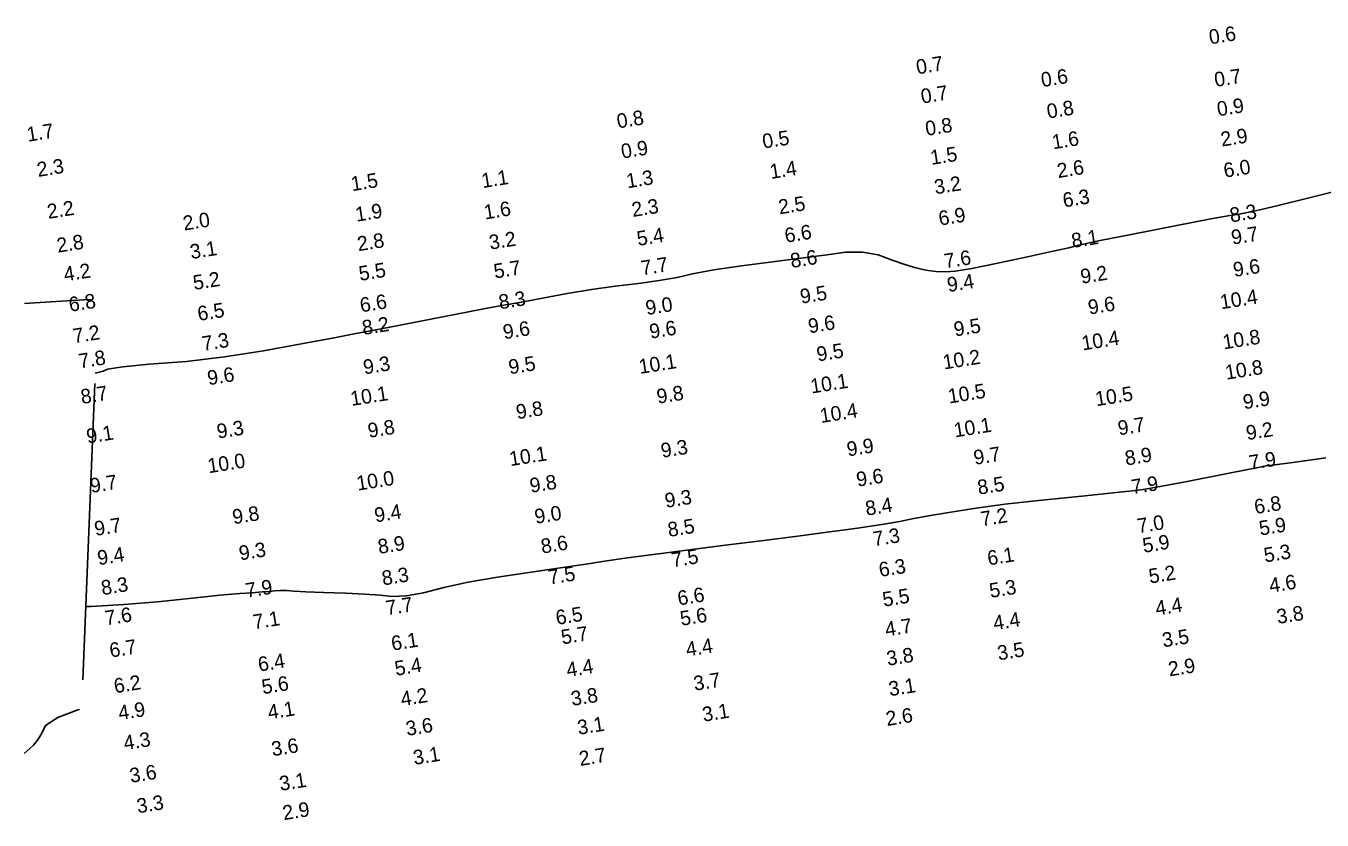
# Model space of a CAD drawing. Extents: x 988130 to 1132882, y 654656 to 841453.
# Drawn here: x 1107428 to 1107873.5, y 666473.7 to 666746.7 of the extents above; entities that cross this region are included whole.
import ezdxf

# ---------------------------------------------------------------- set-up
doc = ezdxf.new("R2010")
doc.units = 0
for name, color, linetype in [('V-TOPO-MAJR', 7, 'Continuous'), ('V-TOPO-MINR', 7, 'Continuous'), ('V-TOPO-SOUN', 7, 'Continuous')]:
    doc.layers.add(name, color=color, linetype=linetype)

msp = doc.modelspace()

# ---------------------------------------------------------------- linework, layer by layer
at = {"layer": 'V-TOPO-MAJR'}
for points in [[(1107876.86, 666689.52), (1107868.62, 666687.46), (1107858.45, 666684.97), (1107850.61, 666683.15), (1107845.08, 666682), (1107841.88, 666681.51), (1107834.72, 666680.21), (1107823.59, 666678.09), (1107808.49, 666675.15), (1107797.28, 666672.9), (1107789.94, 666671.34), (1107786.48, 666670.46), (1107780.59, 666669.11), (1107772.25, 666667.28), (1107761.48, 666664.98), (1107753.2, 666663.36), (1107747.4, 666662.43), (1107744.08, 666662.2), (1107740.73, 666662.31), (1107737.36, 666662.77), (1107733.96, 666663.59), (1107730.1, 666664.73), (1107725.75, 666666.19), (1107720.94, 666667.98), (1107715.61, 666668.88), (1107709.77, 666668.89), (1107703.42, 666668.01), (1107695.33, 666666.94), (1107685.51, 666665.67), (1107673.95, 666664.21), (1107664.49, 666662.82), (1107657.13, 666661.5), (1107651.86, 666660.26), (1107645.69, 666659.13), (1107638.6, 666658.11), (1107630.61, 666657.21), (1107622.45, 666656.08), (1107614.12, 666654.71), (1107605.63, 666653.1), (1107599.04, 666651.88), (1107594.36, 666651.03), (1107591.6, 666650.56), (1107585.47, 666649.41), (1107575.98, 666647.56), (1107563.13, 666645.04), (1107553.1, 666643.09), (1107545.88, 666641.71), (1107541.47, 666640.92), (1107533.96, 666639.53), (1107523.35, 666637.55), (1107509.64, 666634.98), (1107496.25, 666632.93), (1107483.17, 666631.39), (1107470.41, 666630.37), (1107461.4, 666629.46), (1107456.13, 666628.69), (1107454.61, 666628.03), (1107451.87, 666627.35)], [(1107448.61, 666547.1), (1107450.49, 666547.15), (1107461.68, 666547.76), (1107473.28, 666548.72), (1107485.27, 666550.03), (1107494.69, 666550.99), (1107501.54, 666551.6), (1107505.81, 666551.86), (1107509.23, 666552.1), (1107511.78, 666552.32), (1107513.47, 666552.53), (1107515.42, 666552.61), (1107517.63, 666552.56), (1107520.08, 666552.39), (1107524.3, 666552.19), (1107530.27, 666551.98), (1107538, 666551.73), (1107544.5, 666551.41), (1107549.77, 666551.01), (1107553.81, 666550.53), (1107558.8, 666550.81), (1107564.74, 666551.85), (1107571.63, 666553.65), (1107580.08, 666555.43), (1107590.09, 666557.19), (1107601.66, 666558.92), (1107611.78, 666560.43), (1107620.45, 666561.72), (1107627.67, 666562.78), (1107634.84, 666563.79), (1107641.96, 666564.76), (1107649.02, 666565.67), (1107657.84, 666566.8), (1107668.41, 666568.15), (1107680.73, 666569.7), (1107692.42, 666571.21), (1107703.47, 666572.68), (1107713.88, 666574.09), (1107722.21, 666575.32), (1107728.46, 666576.37), (1107732.62, 666577.24), (1107738.23, 666578.27), (1107745.29, 666579.47), (1107753.8, 666580.84), (1107764.44, 666582.25), (1107777.19, 666583.7), (1107792.06, 666585.19), (1107802.81, 666586.29), (1107809.46, 666586.99), (1107811.99, 666587.29), (1107817.91, 666588.34), (1107827.21, 666590.12), (1107839.89, 666592.64), (1107848.63, 666594.36), (1107853.44, 666595.29), (1107854.3, 666595.42), (1107855.23, 666595.55), (1107856.22, 666595.69), (1107857.27, 666595.84), (1107863.46, 666596.67), (1107874.78, 666598.17)]]:
    msp.add_lwpolyline(points, dxfattribs=at)
at = {"layer": 'V-TOPO-MINR'}
msp.add_line((1107451.7, 666623.82), (1107447.6, 666521.92), dxfattribs=at)
for points in [[(1107450.51, 666652.63), (1107447.89, 666652.52), (1107438.27, 666652), (1107427.54, 666651.29)], [(1107446.46, 666511.73), (1107445.9, 666511.58), (1107438.96, 666508.91), (1107434.79, 666506.18), (1107433.37, 666503.39), (1107431.99, 666501.15), (1107430.64, 666499.46), (1107429.33, 666498.32), (1107427.44, 666496.58)]]:
    msp.add_lwpolyline(points, dxfattribs=at)

# ---------------------------------------------------------------- texts
at = {"layer": 'V-TOPO-SOUN'}
for s, p in [('0.6', (1107835.06, 666740.34)), ('0.7', (1107734.42, 666730.04)), ('0.6', (1107777.32, 666725.65)), ('0.7', (1107836.89, 666725.71)), ('0.7', (1107736.04, 666719.97)), ('0.9', (1107837.81, 666715.61)), ('0.8', (1107631.53, 666711.44)), ('0.8', (1107779.33, 666714.82)), ('1.7', (1107428.71, 666706.87)), ('0.8', (1107737.57, 666708.89)), ('0.5', (1107681.57, 666704.5)), ('1.6', (1107781.1, 666704.27)), ('2.9', (1107839.08, 666705.2)), ('0.9', (1107632.99, 666701.06)), ('1.5', (1107739.28, 666698.9)), ('2.3', (1107432.22, 666694.78)), ('1.4', (1107684.11, 666694.07)), ('2.6', (1107782.83, 666694.38)), ('6.0', (1107840.08, 666694.5)), ('1.5', (1107540.14, 666689.87)), ('1.1', (1107585, 666690.94)), ('1.3', (1107634.78, 666690.87)), ('3.2', (1107740.62, 666688.8)), ('2.2', (1107435.73, 666680.36)), ('1.6', (1107585.84, 666680.14)), ('2.3', (1107636.64, 666681.01)), ('2.5', (1107687.05, 666681.91)), ('6.3', (1107784.79, 666684.28)), ('2.0', (1107482.4, 666676.33)), ('1.9', (1107541.65, 666679.38)), ('6.9', (1107742.12, 666678.02)), ('8.3', (1107842.2, 666679.13)), ('5.4', (1107638.42, 666671.06)), ('6.6', (1107689.21, 666672.13)), ('9.7', (1107842.72, 666671.49)), ('2.8', (1107439.01, 666668.72)), ('2.8', (1107542.31, 666669.24)), ('3.2', (1107587.61, 666669.76)), ('8.1', (1107787.8, 666670.36)), ('3.1', (1107484.84, 666666.52)), ('8.6', (1107691.17, 666663.46)), ('7.6', (1107744.03, 666663.33)), ('4.2', (1107441.43, 666658.83)), ('5.5', (1107542.85, 666659.03)), ('5.7', (1107589.24, 666659.83)), ('7.7', (1107639.83, 666660.94)), ('9.2', (1107790.89, 666658.04)), ('9.6', (1107843.36, 666660.37)), ('5.2', (1107485.87, 666655.91)), ('9.4', (1107745.06, 666655.2)), ('8.3', (1107590.95, 666649.27)), ('9.5', (1107694.52, 666651.17)), ('10.4 ', (1107838.86, 666649.28)), ('6.8', (1107443.18, 666648.4)), ('6.5', (1107487.4, 666645.26)), ('6.6', (1107543.23, 666648.19)), ('9.0', (1107641.42, 666647.26)), ('9.6', (1107793.49, 666647.46)), ('8.2', (1107543.99, 666640.43)), ('9.6', (1107697.28, 666640.99)), ('9.5', (1107747.35, 666639.91)), ('7.2', (1107444.59, 666637.58)), ('9.6', (1107592.4, 666638.98)), ('9.6', (1107642.73, 666639.15)), ('10.4 ', (1107791.28, 666635.12)), ('10.8 ', (1107839.75, 666635.49)), ('7.3', (1107488.96, 666634.95)), ('9.5', (1107700.2, 666631.33)), ('7.8', (1107446.57, 666628.94)), ('9.3', (1107544.36, 666626.89)), ('9.5', (1107594.33, 666626.92)), ('10.1 ', (1107639.08, 666627.06)), ('10.2 ', (1107743.55, 666628.58)), ('9.6', (1107490.8, 666623.16)), ('10.8 ', (1107840.63, 666625.06)), ('10.1 ', (1107698.06, 666620.31)), ('8.7', (1107447.25, 666616.71)), ('10.1 ', (1107539.95, 666616.04)), ('9.8', (1107645.23, 666616.8)), ('10.5 ', (1107745.35, 666616.88)), ('10.5 ', (1107795.99, 666615.95)), ('9.9', (1107846.75, 666614.89)), ('9.8', (1107596.89, 666611.48)), ('10.4 ', (1107701.33, 666610.18)), ('9.3', (1107494.05, 666604.8)), ('9.8', (1107545.94, 666605.08)), ('10.1 ', (1107747.37, 666605.22)), ('9.7', (1107803.74, 666605.93)), ('9.2', (1107847.81, 666604.28)), ('9.1', (1107449.24, 666603.11)), ('10.1 ', (1107594.56, 666595.36)), ('9.3', (1107646.68, 666598.2)), ('9.9', (1107710.58, 666598.68)), ('9.7', (1107754.16, 666595.79)), ('8.9', (1107806.17, 666595.57)), ('10.0 ', (1107490.88, 666592.91)), ('7.9', (1107848.83, 666594.06)), ('10.0 ', (1107542.06, 666586.93)), ('9.6', (1107713.86, 666588.29)), ('9.7', (1107450.48, 666586.12)), ('9.8', (1107601.6, 666586.18)), ('8.5', (1107755.5, 666585.54)), ('7.9', (1107808.34, 666585.7)), ('9.3', (1107648.02, 666581)), ('8.4', (1107716.97, 666578.32)), ('6.8', (1107850.63, 666578.88)), ('9.8', (1107499.39, 666575.39)), ('9.4', (1107548.21, 666576)), ('9.0', (1107603.26, 666575.52)), ('7.2', (1107756.58, 666574.69)), ('9.7', (1107451.95, 666571.35)), ('8.5', (1107649.02, 666571.01)), ('7.0', (1107810.38, 666572.28)), ('5.9', (1107852.29, 666571.48)), ('8.9', (1107549.4, 666565.17)), ('8.6', (1107605.44, 666565.29)), ('7.3', (1107719.57, 666567.81)), ('5.9', (1107812.24, 666565.56)), ('9.4', (1107452.99, 666561.3)), ('9.3', (1107501.66, 666562.93)), ('7.5', (1107650.31, 666560.57)), ('6.1', (1107758.88, 666561.22)), ('5.3', (1107853.93, 666562.24)), ('6.3', (1107721.59, 666557.25)), ('8.3', (1107454.28, 666551)), ('8.3', (1107550.77, 666554.33)), ('7.5', (1107607.99, 666554.65)), ('5.2', (1107814.35, 666555)), ('4.6', (1107855.77, 666551.84)), ('7.9', (1107503.88, 666550.1)), ('6.6', (1107652.39, 666547.44)), ('5.5', (1107722.87, 666547.02)), ('5.3', (1107759.57, 666550.06)), ('7.7', (1107552.12, 666544.08)), ('4.4', (1107816.64, 666543.98)), ('7.6', (1107455.57, 666540.6)), ('7.1', (1107506.46, 666539.28)), ('6.5', (1107610.53, 666540.77)), ('5.6', (1107653.29, 666540.46)), ('4.4', (1107760.9, 666538.94)), ('3.8', (1107858.32, 666541.11)), ('5.7', (1107612.37, 666534.06)), ('4.7', (1107723.72, 666536.75)), ('3.5', (1107818.96, 666533.05)), ('6.7', (1107457.15, 666529.53)), ('6.1', (1107554, 666531.9)), ('4.4', (1107655.26, 666529.89)), ('3.5', (1107762.32, 666528.59)), ('6.4', (1107508.2, 666524.71)), ('3.8', (1107724.24, 666526.72)), ('5.4', (1107555.2, 666523.29)), ('4.4', (1107614.19, 666522.84)), ('2.9', (1107821.07, 666523.07)), ('6.2', (1107458.67, 666517.27)), ('5.6', (1107509.48, 666516.96)), ('3.7', (1107657.9, 666518.14)), ('3.1', (1107724.97, 666516.26)), ('4.2', (1107557.26, 666512.85)), ('3.8', (1107615.77, 666512.92)), ('4.9', (1107460.18, 666508.04)), ('4.1', (1107511.56, 666508.27)), ('3.1', (1107660.9, 666507.49)), ('3.6', (1107559.02, 666502.62)), ('3.1', (1107617.98, 666502.98)), ('2.6', (1107723.99, 666506.01)), ('4.3', (1107462, 666497.71)), ('3.6', (1107512.82, 666495.61)), ('3.1', (1107561.53, 666492.64)), ('2.7', (1107618.54, 666492.29)), ('3.6', (1107464.08, 666486.46)), ('3.1', (1107515.54, 666483.71)), ('3.3', (1107466.52, 666476.01)), ('2.9', (1107516.65, 666473.64))]:
    msp.add_text(s, height=5, rotation=9.0039, dxfattribs=at).set_placement(p)

doc.saveas('drawing.dxf')
